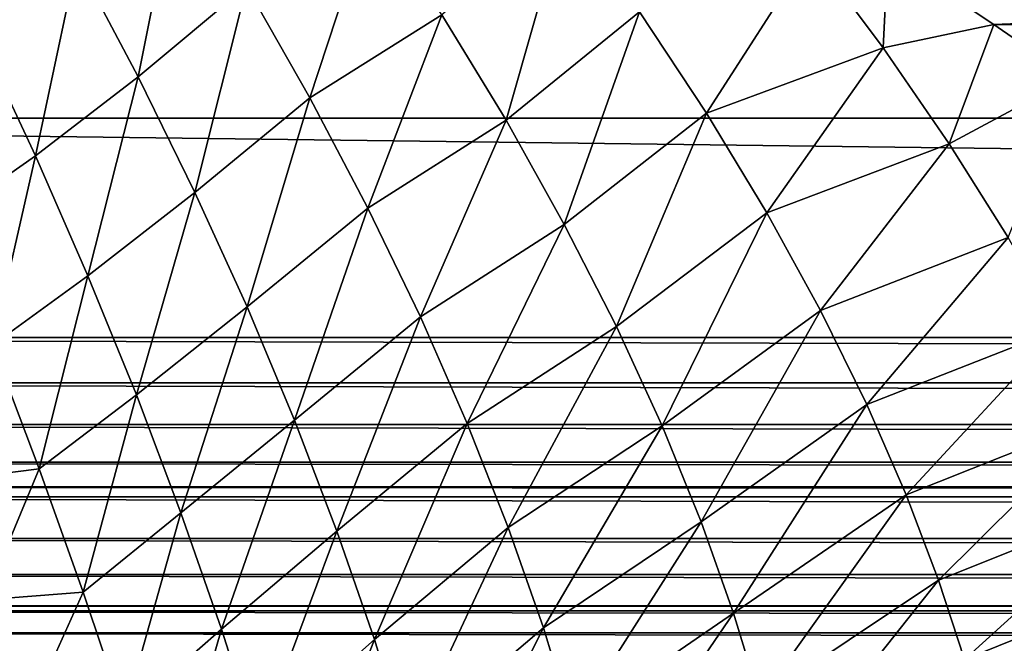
# Model space of a CAD drawing. Header units: metres. Extents: x -109 to 109, y -452 to 89.
# Tile 442 of 656: x -64.11 to -55.27, y -11.35 to -5.75. Entities that reach past the tile are written whole.
import ezdxf

# ---------------------------------------------------------------- set-up
doc = ezdxf.new("R2010")
doc.units = ezdxf.units.M
doc.layers.add('solid_K244270000C71_000', color=7, linetype='CONTINUOUS')

msp = doc.modelspace()

# ---------------------------------------------------------------- linework, layer by layer
at = {"layer": 'solid_K244270000C71_000'}
for points in [[(-64.471535, -5.89711, 16.093779), (-63.597458, -5.224605, 15.454059), (-64.17733, -4.12746, 15.445078)], [(-14.808713, -4.17698, 14.406694), (-56.318077, -5.162752, 14.083536), (-55.366989, -5.797933, 13.83416)], [(-14.056731, -5.853661, 13.810672), (-14.808713, -4.17698, 14.406694), (-55.366989, -5.797933, 13.83416)], [(-63.597458, -5.224605, 15.454059), (-63.04678, -6.265228, 15.42184), (-62.68491, -4.452058, 15.010829)], [(-63.04678, -6.265228, 15.42184), (-62.072586, -5.453941, 14.918095), (-62.68491, -4.452058, 15.010829)], [(76.498215, -6.637587, -13.451485), (-76.498215, -6.637587, -13.451485), (-76.5, -4.508398, -14.306444)], [(76.5, -4.508398, -14.306444), (76.498215, -6.637587, -13.451485), (-76.5, -4.508398, -14.306444)], [(-62.072586, -5.453941, 14.918095), (-61.50528, -6.45334, 14.795677), (-60.946369, -4.754025, 14.6102)], [(-61.50528, -6.45334, 14.795677), (-60.321075, -5.709027, 14.435028), (-60.946369, -4.754025, 14.6102)], [(-59.20454, -4.76595, 14.346376), (-60.321075, -5.709027, 14.435028), (-59.745262, -6.655961, 14.227981)], [(-58.548031, -5.683372, 14.102698), (-59.20454, -4.76595, 14.346376), (-59.745262, -6.655961, 14.227981)], [(-57.011257, -5.135359, 14.103843), (-58.548031, -5.683372, 14.102698), (-57.946518, -6.591858, 13.824211)], [(-56.360126, -6.00542, 13.787786), (-57.011257, -5.135359, 14.103843), (-57.946518, -6.591858, 13.824211)], [(-56.360126, -6.00542, 13.787786), (-56.318077, -5.162752, 14.083536), (-57.011257, -5.135359, 14.103843)], [(-56.360126, -6.00542, 13.787786), (-55.366989, -5.797933, 13.83416), (-56.318077, -5.162752, 14.083536)], [(-64.471535, -5.89711, 16.093779), (-63.967281, -6.974852, 16.135683), (-63.597458, -5.224605, 15.454059)], [(-63.967281, -6.974852, 16.135683), (-63.04678, -6.265228, 15.42184), (-63.597458, -5.224605, 15.454059)], [(-63.04678, -6.265228, 15.42184), (-62.536694, -7.302347, 15.362092), (-62.072586, -5.453941, 14.918095)], [(-62.536694, -7.302347, 15.362092), (-61.50528, -6.45334, 14.795677), (-62.072586, -5.453941, 14.918095)], [(-61.50528, -6.45334, 14.795677), (-60.984749, -7.443839, 14.643425), (-60.321075, -5.709027, 14.435028)], [(-60.984749, -7.443839, 14.643425), (-59.745262, -6.655961, 14.227981), (-60.321075, -5.709027, 14.435028)], [(-58.548031, -5.683372, 14.102698), (-59.745262, -6.655961, 14.227981), (-59.22221, -7.589661, 13.989594)], [(-57.946518, -6.591858, 13.824211), (-58.548031, -5.683372, 14.102698), (-59.22221, -7.589661, 13.989594)], [(-55.768852, -6.865478, 13.434912), (-55.366989, -5.797933, 13.83416), (-56.360126, -6.00542, 13.787786)], [(-55.768852, -6.865478, 13.434912), (-54.671368, -6.278231, 13.622915), (-55.366989, -5.797933, 13.83416)], [(-14.056731, -5.853661, 13.810672), (-55.366989, -5.797933, 13.83416), (-54.671368, -6.278231, 13.622915)], [(-64.805435, -7.560448, 17.038649), (-63.967281, -6.974852, 16.135683), (-64.471535, -5.89711, 16.093779)], [(-56.360126, -6.00542, 13.787786), (-57.946518, -6.591858, 13.824211), (-57.404366, -7.486721, 13.511776)], [(-55.768852, -6.865478, 13.434912), (-56.360126, -6.00542, 13.787786), (-57.404366, -7.486721, 13.511776)], [(-63.967281, -6.974852, 16.135683), (-63.497314, -8.050149, 16.151285), (-63.04678, -6.265228, 15.42184)], [(-63.497314, -8.050149, 16.151285), (-62.536694, -7.302347, 15.362092), (-63.04678, -6.265228, 15.42184)], [(-55.240337, -7.707976, 13.047266), (-54.671368, -6.278231, 13.622915), (-55.768852, -6.865478, 13.434912)], [(-62.536694, -7.302347, 15.362092), (-62.068253, -8.330519, 15.27405), (-61.50528, -6.45334, 14.795677)], [(-62.068253, -8.330519, 15.27405), (-60.984749, -7.443839, 14.643425), (-61.50528, -6.45334, 14.795677)], [(-57.946518, -6.591858, 13.824211), (-59.22221, -7.589661, 13.989594), (-58.755184, -8.50554, 13.720846)], [(-57.404366, -7.486721, 13.511776), (-57.946518, -6.591858, 13.824211), (-58.755184, -8.50554, 13.720846)], [(76.5, -8.603646, -12.287281), (-76.5, -8.603646, -12.287281), (-76.498215, -6.637587, -13.451485)], [(76.498215, -6.637587, -13.451485), (76.5, -8.603646, -12.287281), (-76.498215, -6.637587, -13.451485)], [(-60.984749, -7.443839, 14.643425), (-60.513115, -8.419626, 14.461427), (-59.745262, -6.655961, 14.227981)], [(-60.513115, -8.419626, 14.461427), (-59.22221, -7.589661, 13.989594), (-59.745262, -6.655961, 14.227981)], [(-55.768852, -6.865478, 13.434912), (-57.404366, -7.486721, 13.511776), (-56.923832, -8.360707, 13.16748)], [(-55.240337, -7.707976, 13.047266), (-55.768852, -6.865478, 13.434912), (-56.923832, -8.360707, 13.16748)], [(-64.805435, -7.560448, 17.038649), (-64.357162, -8.67321, 17.140022), (-63.967281, -6.974852, 16.135683)], [(-64.357162, -8.67321, 17.140022), (-63.497314, -8.050149, 16.151285), (-63.967281, -6.974852, 16.135683)], [(-63.497314, -8.050149, 16.151285), (-63.062103, -9.118702, 16.139019), (-62.536694, -7.302347, 15.362092)], [(-63.062103, -9.118702, 16.139019), (-62.068253, -8.330519, 15.27405), (-62.536694, -7.302347, 15.362092)], [(-62.068253, -8.330519, 15.27405), (-61.642838, -9.344554, 15.157063), (-60.984749, -7.443839, 14.643425)], [(-61.642838, -9.344554, 15.157063), (-60.513115, -8.419626, 14.461427), (-60.984749, -7.443839, 14.643425)], [(-57.404366, -7.486721, 13.511776), (-58.755184, -8.50554, 13.720846), (-58.345608, -9.39689, 13.42347)], [(-56.923832, -8.360707, 13.16748), (-57.404366, -7.486721, 13.511776), (-58.345608, -9.39689, 13.42347)], [(-60.513115, -8.419626, 14.461427), (-60.092888, -9.376428, 14.250265), (-59.22221, -7.589661, 13.989594)], [(-60.092888, -9.376428, 14.250265), (-58.755184, -8.50554, 13.720846), (-59.22221, -7.589661, 13.989594)], [(-55.240337, -7.707976, 13.047266), (-56.923832, -8.360707, 13.16748), (-56.506893, -9.206223, 12.793572)], [(-54.777485, -8.525343, 12.626904), (-55.240337, -7.707976, 13.047266), (-56.506893, -9.206223, 12.793572)], [(-64.357162, -8.67321, 17.140022), (-63.935207, -9.783628, 17.212816), (-63.497314, -8.050149, 16.151285)], [(-63.935207, -9.783628, 17.212816), (-63.062103, -9.118702, 16.139019), (-63.497314, -8.050149, 16.151285)], [(-63.062103, -9.118702, 16.139019), (-62.66238, -10.176197, 16.097164), (-62.068253, -8.330519, 15.27405)], [(-62.66238, -10.176197, 16.097164), (-61.642838, -9.344554, 15.157063), (-62.068253, -8.330519, 15.27405)], [(-56.923832, -8.360707, 13.16748), (-58.345608, -9.39689, 13.42347), (-57.994633, -10.256691, 13.099314)], [(-56.506893, -9.206223, 12.793572), (-56.923832, -8.360707, 13.16748), (-57.994633, -10.256691, 13.099314)], [(-61.642838, -9.344554, 15.157063), (-61.262032, -10.340435, 15.010896), (-60.513115, -8.419626, 14.461427)], [(-61.262032, -10.340435, 15.010896), (-60.092888, -9.376428, 14.250265), (-60.513115, -8.419626, 14.461427)], [(-60.092888, -9.376428, 14.250265), (-59.725105, -10.308165, 14.010867), (-58.755184, -8.50554, 13.720846)], [(-59.725105, -10.308165, 14.010867), (-58.345608, -9.39689, 13.42347), (-58.755184, -8.50554, 13.720846)], [(-54.777485, -8.525343, 12.626904), (-56.506893, -9.206223, 12.793572), (-56.155132, -10.015624, 12.392404)], [(-54.381348, -9.309802, 12.17649), (-54.777485, -8.525343, 12.626904), (-56.155132, -10.015624, 12.392404)], [(75.649117, -9.011068, -11.991691), (-75.649117, -9.011068, -11.991691), (-76.5, -8.603646, -12.287281)], [(76.5, -8.603646, -12.287281), (75.649117, -9.011068, -11.991691), (-76.5, -8.603646, -12.287281)], [(-64.357162, -8.67321, 17.140022), (-64.810493, -9.89399, 18.402836), (-63.935207, -9.783628, 17.212816)], [(74.848839, -9.38379, -11.702329), (-74.848839, -9.38379, -11.702329), (-75.649117, -9.011068, -11.991691)], [(75.649117, -9.011068, -11.991691), (74.848839, -9.38379, -11.702329), (-75.649117, -9.011068, -11.991691)], [(-63.935207, -9.783628, 17.212816), (-63.539757, -10.888477, 17.253948), (-63.062103, -9.118702, 16.139019)], [(-63.539757, -10.888477, 17.253948), (-62.66238, -10.176197, 16.097164), (-63.062103, -9.118702, 16.139019)], [(-56.506893, -9.206223, 12.793572), (-57.994633, -10.256691, 13.099314), (-57.70311, -11.077863, 12.750274)], [(-56.155132, -10.015624, 12.392404), (-56.506893, -9.206223, 12.793572), (-57.70311, -11.077863, 12.750274)], [(-62.66238, -10.176197, 16.097164), (-62.299004, -11.219023, 16.024168), (-61.642838, -9.344554, 15.157063)], [(-62.299004, -11.219023, 16.024168), (-61.262032, -10.340435, 15.010896), (-61.642838, -9.344554, 15.157063)], [(-54.381348, -9.309802, 12.17649), (-56.155132, -10.015624, 12.392404), (-55.865517, -10.780663, 11.967463)], [(-54.047489, -10.052969, 11.700477), (-54.381348, -9.309802, 12.17649), (-55.865517, -10.780663, 11.967463)], [(74.10054, -9.722445, -11.422524), (-74.10054, -9.722445, -11.422524), (-74.848839, -9.38379, -11.702329)], [(74.848839, -9.38379, -11.702329), (74.10054, -9.722445, -11.422524), (-74.848839, -9.38379, -11.702329)], [(-61.262032, -10.340435, 15.010896), (-60.926548, -11.312682, 14.835268), (-60.092888, -9.376428, 14.250265)], [(-60.926548, -11.312682, 14.835268), (-59.725105, -10.308165, 14.010867), (-60.092888, -9.376428, 14.250265)], [(-59.725105, -10.308165, 14.010867), (-59.410423, -11.208308, 13.74425), (-58.345608, -9.39689, 13.42347)], [(-59.410423, -11.208308, 13.74425), (-57.994633, -10.256691, 13.099314), (-58.345608, -9.39689, 13.42347)], [(73.608971, -9.94009, -11.233637), (-73.597572, -9.945102, -11.229201), (-74.10054, -9.722445, -11.422524)], [(74.10054, -9.722445, -11.422524), (73.608971, -9.94009, -11.233637), (-74.10054, -9.722445, -11.422524)], [(-63.935207, -9.783628, 17.212816), (-64.810493, -9.89399, 18.402836), (-64.424728, -10.956554, 18.535233)], [(-63.935207, -9.783628, 17.212816), (-64.424728, -10.956554, 18.535233), (-63.539757, -10.888477, 17.253948)], [(73.608971, -9.94009, -11.233637), (73.397156, -10.033036, -11.150703), (-73.597572, -9.945102, -11.229201)], [(73.397156, -10.033036, -11.150703), (-73.397156, -10.033036, -11.150703), (-73.597572, -9.945102, -11.229201)], [(72.525879, -10.406752, -10.802755), (-72.525879, -10.406752, -10.802755), (-73.397156, -10.033036, -11.150703)], [(73.397156, -10.033036, -11.150703), (72.525879, -10.406752, -10.802755), (-73.397156, -10.033036, -11.150703)], [(-56.155132, -10.015624, 12.392404), (-57.70311, -11.077863, 12.750274), (-57.468132, -11.852595, 12.378875)], [(-55.865517, -10.780663, 11.967463), (-56.155132, -10.015624, 12.392404), (-57.468132, -11.852595, 12.378875)], [(-54.047489, -10.052969, 11.700477), (-55.865517, -10.780663, 11.967463), (-55.632084, -11.492707, 11.522967)], [(-53.770447, -10.746348, 11.203656), (-54.047489, -10.052969, 11.700477), (-55.632084, -11.492707, 11.522967)], [(-63.539757, -10.888477, 17.253948), (-63.171177, -11.984701, 17.260084), (-62.66238, -10.176197, 16.097164)], [(-63.171177, -11.984701, 17.260084), (-62.299004, -11.219023, 16.024168), (-62.66238, -10.176197, 16.097164)], [(-60.926548, -11.312682, 14.835268), (-60.63689, -12.25545, 14.62989), (-59.725105, -10.308165, 14.010867)], [(-60.63689, -12.25545, 14.62989), (-59.410423, -11.208308, 13.74425), (-59.725105, -10.308165, 14.010867)], [(-59.410423, -11.208308, 13.74425), (-59.149399, -12.070288, 13.451434), (-57.994633, -10.256691, 13.099314)], [(-59.149399, -12.070288, 13.451434), (-57.70311, -11.077863, 12.750274), (-57.994633, -10.256691, 13.099314)], [(71.720222, -10.730555, -10.481183), (-71.720222, -10.730555, -10.481183), (-72.525879, -10.406752, -10.802755)], [(72.525879, -10.406752, -10.802755), (71.720222, -10.730555, -10.481183), (-72.525879, -10.406752, -10.802755)], [(-62.299004, -11.219023, 16.024168), (-61.972706, -12.242326, 15.918137), (-61.262032, -10.340435, 15.010896)], [(-61.972706, -12.242326, 15.918137), (-60.926548, -11.312682, 14.835268), (-61.262032, -10.340435, 15.010896)], [(70.978172, -11.010666, -10.186522), (-70.978172, -11.010666, -10.186522), (-71.720222, -10.730555, -10.481183)], [(71.720222, -10.730555, -10.481183), (70.978172, -11.010666, -10.186522), (-71.720222, -10.730555, -10.481183)], [(-53.770447, -10.746348, 11.203656), (-55.632084, -11.492707, 11.522967), (-55.448822, -12.143125, 11.063142)], [(-53.544659, -11.381607, 10.690703), (-53.770447, -10.746348, 11.203656), (-55.448822, -12.143125, 11.063142)], [(-55.865517, -10.780663, 11.967463), (-57.468132, -11.852595, 12.378875), (-57.28421, -12.572576, 11.988078)], [(-55.632084, -11.492707, 11.522967), (-55.865517, -10.780663, 11.967463), (-57.28421, -12.572576, 11.988078)], [(-63.539757, -10.888477, 17.253948), (-64.424728, -10.956554, 18.535233), (-64.050659, -12.025358, 18.634989)], [(-63.539757, -10.888477, 17.253948), (-64.050659, -12.025358, 18.634989), (-63.171177, -11.984701, 17.260084)], [(70.860046, -11.05356, -10.13996), (-70.849236, -11.057465, -10.135703), (-70.978172, -11.010666, -10.186522)], [(70.978172, -11.010666, -10.186522), (70.860046, -11.05356, -10.13996), (-70.978172, -11.010666, -10.186522)], [(-64.529739, -19.011257, 24.347042), (-63.072552, -20.361137, 22.419212), (-64.424728, -10.956554, 18.535233)], [(-63.072552, -20.361137, 22.419212), (-64.050659, -12.025358, 18.634989), (-64.424728, -10.956554, 18.535233)], [(70.860046, -11.05356, -10.13996), (70.294739, -11.253239, -9.917894), (-70.849236, -11.057465, -10.135703)], [(70.294739, -11.253239, -9.917894), (-70.294739, -11.253239, -9.917894), (-70.849236, -11.057465, -10.135703)], [(-59.149399, -12.070288, 13.451434), (-58.940105, -12.886682, 13.133629), (-57.70311, -11.077863, 12.750274)], [(-58.940105, -12.886682, 13.133629), (-57.468132, -11.852595, 12.378875), (-57.70311, -11.077863, 12.750274)], [(-63.171177, -11.984701, 17.260084), (-62.830551, -13.068083, 17.227358), (-62.299004, -11.219023, 16.024168)], [(-62.830551, -13.068083, 17.227358), (-61.972706, -12.242326, 15.918137), (-62.299004, -11.219023, 16.024168)], [(-60.63689, -12.25545, 14.62989), (-60.393494, -13.162842, 14.394467), (-59.410423, -11.208308, 13.74425)], [(-60.393494, -13.162842, 14.394467), (-59.149399, -12.070288, 13.451434), (-59.410423, -11.208308, 13.74425)], [(69.662659, -11.465096, -9.672207), (-69.662659, -11.465096, -9.672207), (-70.294739, -11.253239, -9.917894)], [(70.294739, -11.253239, -9.917894), (69.662659, -11.465096, -9.672207), (-70.294739, -11.253239, -9.917894)], [(-61.972706, -12.242326, 15.918137), (-61.684189, -13.240942, 15.77709), (-60.926548, -11.312682, 14.835268)], [(-61.684189, -13.240942, 15.77709), (-60.63689, -12.25545, 14.62989), (-60.926548, -11.312682, 14.835268)]]:
    msp.add_3dface(points, dxfattribs=at)

doc.saveas('drawing.dxf')
